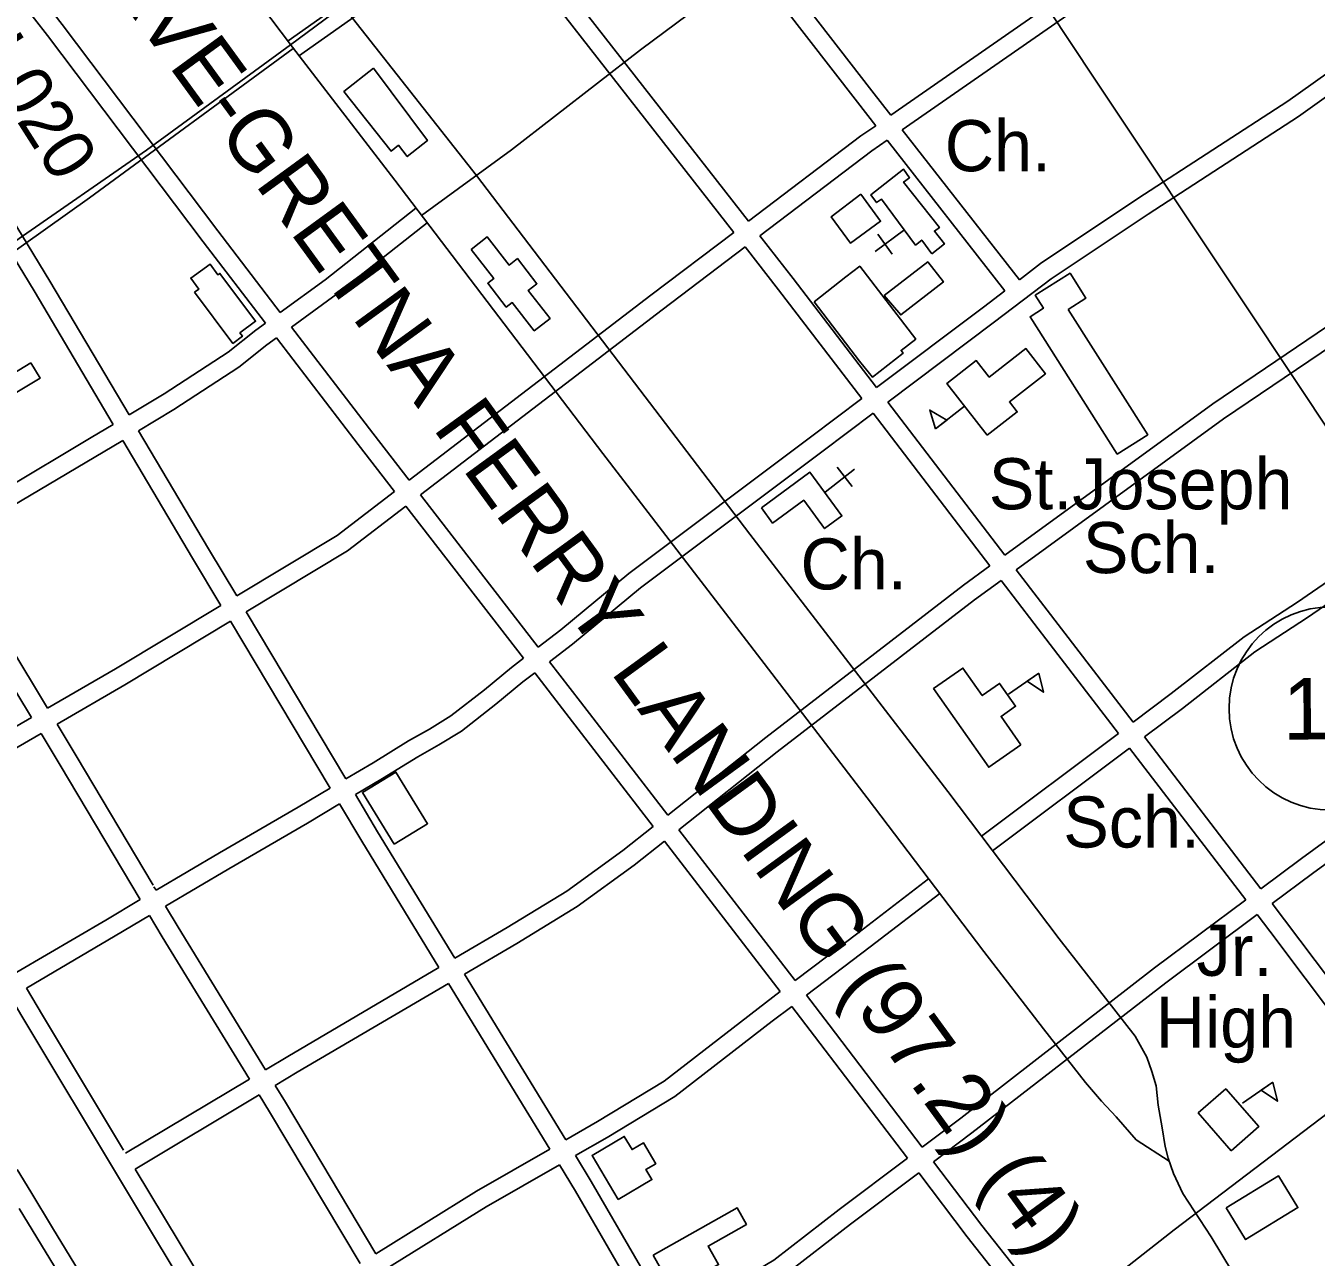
# Model space of a CAD drawing. Extents: x 3651524 to 3689615, y 505651 to 531377.
# Drawn here: x 3682279 to 3684375, y 515048 to 517048 of the extents above; entities that cross this region are included whole.
import ezdxf

# ---------------------------------------------------------------- set-up
doc = ezdxf.new("R2010")
doc.units = 0
for name, color, linetype in [('V-BLDG-IDEN', 7, 'Continuous'), ('V-BLDG-OTLN', 7, 'Continuous'), ('V-CHAN-NAID', 7, 'Continuous'), ('V-RAIL-TRAK', 7, 'Continuous'), ('V-RIVR-RANG-IDEN', 7, 'Continuous'), ('V-ROAD-CNTR', 7, 'Continuous'), ('V-ROAD-IDEN', 7, 'Continuous'), ('V-SITE-OTLN', 7, 'Continuous'), ('V-SITE-OTLN-IDEN', 7, 'Continuous')]:
    doc.layers.add(name, color=color, linetype=linetype)

msp = doc.modelspace()

# ---------------------------------------------------------------- linework, layer by layer
at = {"layer": 'V-BLDG-OTLN'}
for p, q in [((3683804.214, 516429.822), (3683756.863, 516392.973)), ((3683875.407, 515962.059), (3683924.551, 515996.481)), ((3684255.549, 515297.837), (3684304.693, 515332.259))]:
    msp.add_line(p, q, dxfattribs=at)
for points in [[(3682843.781, 516978.933), (3682931.455, 516861.4), (3682898.743, 516835.46), (3682884.274, 516853.693), (3682872.508, 516844.357), (3682795.882, 516940.926)], [(3683635.568, 516774.239), (3683667.634, 516730.316), (3683618.805, 516694.67), (3683587.485, 516737.576)], [(3683002.386, 516684.572), (3683028.547, 516704.763), (3683064.039, 516659.054), (3683077.724, 516669.681), (3683109.418, 516628.862), (3683095.351, 516617.938), (3683130.713, 516572.401), (3683104.913, 516552.365), (3683069.237, 516598.302), (3683059.539, 516590.769), (3683029.356, 516629.634), (3683039.147, 516637.238)], [(3682553.124, 516615.192), (3682559.958, 516619.992), (3682547.097, 516637.967), (3682578.653, 516660.547), (3682591.149, 516643.268), (3682594.242, 516645.578), (3682652.258, 516567.887), (3682626.779, 516548.83), (3682630.84, 516543.399), (3682615.373, 516531.832)], [(3683559.536, 516599.264), (3683611.215, 516639.837), (3683633.928, 516657.128), (3683724.74, 516538.942), (3683700.94, 516520.562), (3683704.479, 516516.074), (3683654.567, 516476.863), (3683633.465, 516502.975)], [(3683673.681, 516609.529), (3683744.403, 516664.262), (3683769.649, 516631.641), (3683700.451, 516578.088)], [(3683972.52, 516587.208), (3684101.717, 516383.612), (3684052.139, 516352.151), (3683910.605, 516575.188), (3683932.252, 516588.925), (3683918.839, 516610.061), (3683975.45, 516645.986), (3684001.2, 516605.408)], [(3683840.878, 516382.709), (3683775.333, 516466.934), (3683823.067, 516504.081), (3683844.079, 516477.081), (3683903.724, 516523.498), (3683935.553, 516482.598), (3683876.864, 516436.925), (3683889.568, 516420.601)], [(3682287.034, 516500.186), (3682302.418, 516475.661), (3682242.666, 516439.602), (3682249.994, 516427.759), (3682233.798, 516417.852), (3682243.663, 516401.743), (3682233.722, 516395.584), (3682201.599, 516448.57)], [(3683756.863, 516392.973), (3683747.554, 516423.742), (3683775.095, 516407.161)], [(3683474.17, 516264.983), (3683552.971, 516322.595), (3683604.816, 516251.682), (3683576.586, 516231.044), (3683542.846, 516277.192), (3683492.275, 516240.219)], [(3683895.593, 515879.978), (3683843.467, 515843.468), (3683753.863, 515971.397), (3683801.375, 516004.675), (3683832.78, 515959.837), (3683860.973, 515979.584), (3683886.874, 515942.605), (3683863.295, 515926.09)], [(3683924.551, 515996.481), (3683932.301, 515965.282), (3683905.629, 515983.227)], [(3682877.392, 515718.549), (3682825.954, 515802.561), (3682880.275, 515835.82), (3682931.713, 515751.807)], [(3684304.693, 515332.259), (3684312.443, 515301.06), (3684285.771, 515319.005)], [(3684237.277, 515220.82), (3684183.669, 515282.058), (3684228.417, 515321.23), (3684282.025, 515259.991)], [(3683241.141, 515141.358), (3683198.892, 515213.021), (3683251.35, 515243.948), (3683263.894, 515222.672), (3683282.387, 515233.575), (3683302.356, 515199.704), (3683286.368, 515190.278), (3683296.105, 515173.761)], [(3684229.096, 515128.244), (3684314.096, 515180.179), (3684345.742, 515128.385), (3684260.741, 515076.45)], [(3683298.288, 515050.926), (3683434.701, 515127.738), (3683449.771, 515100.975), (3683387.499, 515065.91), (3683404.442, 515035.821), (3683330.301, 514994.073)]]:
    msp.add_lwpolyline(points, close=True, dxfattribs=at)
at = {"layer": 'V-RAIL-TRAK'}
for points in [[(3683970.733, 517913.349), (3683929.452, 517882.49), (3683566.845, 517633.779), (3683267.2, 517425.786), (3683031.166, 517255.378), (3682790.36, 517076.647), (3682708.766, 517016.88), (3682474.827, 516845.87)], [(3681662.58, 516275.056), (3681672.72, 516281.83), (3681842.687, 516403.811), (3681963.683, 516491.603), (3682118.203, 516595.91), (3682261.29, 516697.484), (3682474.827, 516845.87)]]:
    msp.add_lwpolyline(points, dxfattribs=at)
at = {"layer": 'V-ROAD-CNTR'}
for points in [[(3682712.055, 517012.923), (3682410.37, 517412.829), (3682118.401, 517787.269), (3682106.729, 517803.573), (3682104.198, 517826.087), (3682113.56, 517842.691), (3682174.062, 517894.318), (3682399.331, 518065.145), (3682591.505, 518209.658), (3682681.907, 518278.929), (3682777.523, 518341.037), (3682917.851, 518436.419), (3682969.727, 518473.918), (3683256.298, 518673.112), (3683557.438, 518885.457), (3683915.154, 519136.056), (3684420.597, 519491.458)], [(3687355.439, 519400.611), (3687125.511, 519387.615), (3686680.126, 519359.772), (3686656.87, 519356.991), (3686632.632, 519351.238), (3686617.301, 519346.251), (3686576.752, 519331.548), (3686519.428, 519295.52), (3686432.469, 519234.672), (3686057.959, 518970.667), (3685419.872, 518515.199), (3684601.682, 517938.018), (3684221.243, 517669.792), (3683829.919, 517399.558), (3683575.934, 517232.619), (3683533.689, 517203.311), (3683510.712, 517188.158), (3683433.409, 517125.353), (3683277.792, 517008.897), (3683068.094, 516846.027), (3682921.856, 516739.494)], [(3685286.544, 515047.907), (3685130.486, 515291.609), (3684846.83, 515706.161), (3684555.43, 516150.144), (3684261.309, 516593.129), (3684015.883, 516961.004), (3683789.576, 517302.694), (3683530.976, 517693.552), (3682996.666, 518492.323)], [(3683011.107, 516804.825), (3682745.386, 517142.437), (3682263.473, 517766.35), (3682171.612, 517892.228)], [(3683297.129, 517404.646), (3683373.624, 517303.563), (3683653.61, 516942.055), (3683684.39, 516902.677)], [(3683272.611, 517387.33), (3683349.802, 517285.327), (3683629.932, 516923.633), (3683659.72, 516885.525)], [(3683684.388, 516902.676), (3684299.793, 517330.569)], [(3683702.893, 516879.003), (3684317.197, 517306.132)], [(3682704.961, 517023.155), (3683017.872, 517244.147)], [(3683060.387, 517237.447), (3683139.452, 517131.968), (3683452.903, 516730.349)], [(3682722.267, 516998.651), (3683035.873, 517220.134)], [(3683035.873, 517220.135), (3683115.622, 517113.74), (3683428.987, 516712.232)], [(3682297.379, 517102.85), (3682338.334, 517050.023), (3682591.133, 516714.795), (3682692.483, 516582.321)], [(3682272.256, 517086.292), (3682314.502, 517031.801), (3682567.243, 516696.649), (3682668.235, 516564.641)], [(3683893.336, 516635.359), (3683927.509, 516661.444), (3684085.608, 516767.084), (3684329.529, 516925.464), (3684501.246, 517047.71)], [(3682713.614, 517010.903), (3682382.288, 516768.334), (3682028.288, 516516.508)], [(3682712.055, 517012.923), (3682878.651, 516797.047), (3683216.33, 516353.182), (3683473.056, 516018.992), (3683645.615, 515793.974), (3683835.558, 515544.501), (3683932.389, 515418.531), (3684000.663, 515331.343), (3684026.477, 515300.968), (3684050.544, 515276.034), (3684082.81, 515238.498), (3684136.69, 515204.053)], [(3683679.467, 516436.417), (3683852.912, 516566.761), (3683944.961, 516637.024), (3684102.112, 516742.03), (3684346.405, 516900.652), (3684518.649, 517023.275)], [(3682104.451, 516983.242), (3682318.042, 516632.832), (3682446.831, 516415.743)], [(3682079.584, 516966.398), (3682292.332, 516617.37), (3682421.097, 516400.323)], [(3683452.903, 516730.349), (3683635.623, 516868.769), (3683659.719, 516885.523)], [(3683702.893, 516879.005), (3683893.338, 516635.361)], [(3683471.362, 516706.697), (3683653.251, 516844.487), (3683678.224, 516861.851)], [(3683678.223, 516861.852), (3683869.489, 516617.157)], [(3684558.882, 514511.074), (3684501.182, 514590.421), (3684204.468, 515080.915), (3684158.756, 515151.331), (3684143.578, 515183.96), (3684135.102, 515208.686), (3684129.858, 515227.481), (3684125.327, 515258.155), (3684118.801, 515294.765), (3684115.505, 515325.939), (3684108.516, 515349.679), (3684100.292, 515372.921), (3684081.151, 515406.777), (3683958.008, 515564.606), (3683776.751, 515803.954), (3683455.223, 516222.124), (3683011.107, 516804.825)], [(3684699.584, 516769.228), (3684564.968, 516675.826), (3684207.34, 516433.795), (3683869.664, 516188.216)], [(3682692.481, 516582.319), (3682765.098, 516635.265), (3682912.582, 516751.283)], [(3684716.989, 516744.79), (3684581.926, 516651.078), (3684224.574, 516409.235), (3683887.917, 516164.396)], [(3682710.715, 516558.486), (3682783.216, 516611.347), (3682931.13, 516727.706)], [(3682901.779, 516309.593), (3683294.479, 516610.334), (3683428.987, 516712.232)], [(3683471.363, 516706.697), (3683525.714, 516637.059), (3683661.218, 516460.231)], [(3682920.135, 516285.864), (3683312.657, 516586.468), (3683447.447, 516688.579)], [(3683447.447, 516688.58), (3683501.982, 516618.705), (3683637.234, 516442.207)], [(3683661.218, 516460.231), (3683834.798, 516590.677), (3683869.489, 516617.156)], [(3682446.831, 516415.743), (3682503.592, 516449.756), (3682607.555, 516517.801), (3682652.703, 516553.317), (3682668.235, 516564.641)], [(3682710.716, 516558.488), (3682842.593, 516386.109), (3682901.78, 516309.594)], [(3682462.139, 516389.941), (3682519.524, 516424.328), (3682625.077, 516493.415), (3682670.821, 516529.399), (3682686.469, 516540.808)], [(3682686.468, 516540.809), (3682818.815, 516367.817), (3682877.961, 516291.354)], [(3684077.922, 515916.543), (3684139.969, 515963.061), (3684258.175, 516055.228), (3684344.781, 516111.62), (3684625.027, 516304.255), (3684896.698, 516491.033)], [(3684096.179, 515892.736), (3684158.191, 515939.229), (3684275.615, 516030.784), (3684361.465, 516086.684), (3684642.021, 516279.533), (3684914.028, 516466.542)], [(3683111.307, 516038.724), (3683148.357, 516066.828), (3683258.782, 516158.451), (3683554.003, 516379.659), (3683637.234, 516442.207)], [(3683129.663, 516014.994), (3683167.009, 516043.322), (3683277.366, 516134.889), (3683572.009, 516355.663), (3683655.482, 516418.393)], [(3683655.482, 516418.393), (3683845.394, 516170.566)], [(3683679.467, 516436.417), (3683869.664, 516188.216)], [(3682136.855, 516232.785), (3682240.804, 516292.67), (3682385.25, 516378.841), (3682421.097, 516400.323)], [(3682462.139, 516389.941), (3682575.795, 516198.362), (3682621.605, 516121.76)], [(3682152.346, 516207.087), (3682255.978, 516266.79), (3682436.447, 516374.45)], [(3682436.447, 516374.45), (3682550.021, 516183.01), (3682595.903, 516106.286)], [(3682621.604, 516121.759), (3682784.809, 516220.016), (3682877.962, 516291.353)], [(3682920.135, 516285.865), (3683111.307, 516038.724)], [(3682637.003, 516096.012), (3682801.719, 516195.178), (3682896.317, 516267.623)], [(3682896.317, 516267.625), (3683087.404, 516020.593)], [(3685096.1, 516207.717), (3685034.718, 516164.73), (3684638, 515898.729), (3684517.943, 515816.353), (3684351.46, 515695.245), (3684285.371, 515646.021)], [(3682288.286, 515924.216), (3682162.153, 516132.712), (3682126.347, 516192.109)], [(3682314.252, 515939.254), (3682187.833, 516148.22), (3682152.346, 516207.087)], [(3683845.395, 516170.566), (3683802.344, 516139.256), (3683481, 515892.024), (3683321.798, 515765.878)], [(3685113.344, 516183.168), (3685051.678, 516139.982), (3684654.84, 515873.901), (3684535.257, 515791.849), (3684369.244, 515671.085), (3684303.628, 515622.212)], [(3683863.648, 516146.746), (3683820.316, 516115.232), (3683499.464, 515868.378), (3683340.109, 515742.11)], [(3683863.647, 516146.746), (3683943.149, 516042.998), (3684053.919, 515898.548)], [(3683887.917, 516164.397), (3683966.959, 516061.25), (3684077.924, 515916.545)], [(3682314.252, 515939.254), (3682424.867, 516003.316), (3682595.903, 516106.286)], [(3682637.002, 516096.013), (3682799.137, 515824.893)], [(3682329.784, 515913.582), (3682440.123, 515977.482), (3682611.301, 516080.539)], [(3682611.301, 516080.539), (3682773.303, 515809.64)], [(3682799.137, 515824.893), (3682843.129, 515850.867), (3682900.808, 515886.217), (3682934.903, 515905.601), (3682969.551, 515926.894), (3683024.041, 515969.441), (3683067.835, 516005.749), (3683087.404, 516020.593)], [(3683129.663, 516014.994), (3683179.989, 515949.934), (3683321.797, 515765.877)], [(3682814.534, 515799.145), (3682858.595, 515825.159), (3682916.064, 515860.381), (3682950.175, 515879.773), (3682986.689, 515902.214), (3683042.851, 515946.065), (3683086.483, 515982.239), (3683105.762, 515996.862)], [(3683105.762, 515996.862), (3683156.243, 515931.602), (3683298.282, 515747.244)], [(3681996.231, 515755.077), (3682288.286, 515924.216)], [(3682102.58, 515782), (3682303.817, 515898.544)], [(3682464.751, 515628.499), (3682335.086, 515846.859), (3682303.817, 515898.544)], [(3682485.647, 515652.066), (3682360.818, 515862.283), (3682329.784, 515913.582)], [(3683831.493, 515731.789), (3684053.918, 515898.547)], [(3684096.18, 515892.738), (3684285.37, 515646.021)], [(3683849.489, 515707.785), (3684072.175, 515874.739)], [(3684072.175, 515874.741), (3684261.309, 515628.099)], [(3682490.577, 515643.763), (3682593.445, 515704.565), (3682721.207, 515778.88), (3682773.303, 515809.64)], [(3682814.534, 515799.145), (3682850.605, 515738.829), (3682976.12, 515533.289)], [(3682076.618, 515766.965), (3682280.459, 515425.522), (3682573.697, 514937.995), (3682744.381, 514651.436), (3682949.615, 514300.019)], [(3682505.895, 515617.969), (3682608.619, 515678.685), (3682736.374, 515752.998), (3682788.701, 515783.892)], [(3682788.701, 515783.892), (3682824.929, 515723.314), (3682950.242, 515518.103)], [(3683298.284, 515747.245), (3683249.008, 515708.201), (3683158.101, 515642.43), (3683061.109, 515583.166), (3682976.12, 515533.289)], [(3683340.108, 515742.111), (3683528.918, 515497.052)], [(3683316.594, 515723.479), (3683267.124, 515684.281), (3683174.739, 515617.44), (3683076.523, 515557.428), (3682991.758, 515507.682)], [(3683316.593, 515723.479), (3683504.727, 515479.296)], [(3683528.918, 515497.052), (3683632.64, 515575.492), (3683745.653, 515662.456)], [(3682490.577, 515643.763), (3682487.152, 515649.531)], [(3682264.592, 515510.624), (3682408.824, 515595.443), (3682464.751, 515628.499)], [(3683547.228, 515473.286), (3683650.836, 515551.64), (3683763.949, 515638.68)], [(3684261.309, 515628.099), (3684112.912, 515517.568), (3683797.963, 515273.736), (3683735.346, 515226.627)], [(3684894.585, 515636.369), (3684672.159, 515490.668), (3684623.23, 515462.333), (3684591.117, 515438.495), (3684549.124, 515407.455), (3684433.792, 515312.136), (3684144.551, 515092.149), (3683975.857, 514959.822)], [(3684303.627, 515622.213), (3684324.034, 515595.601), (3684498.037, 515364.346)], [(3682279.97, 515484.865), (3682424.06, 515569.599), (3682480.068, 515602.704)], [(3682642.555, 515336.885), (3682500.628, 515568.081), (3682480.068, 515602.704)], [(3682668.313, 515352.269), (3682526.31, 515583.587), (3682505.895, 515617.969)], [(3684279.567, 515604.291), (3684131.056, 515493.676), (3683816.165, 515249.888), (3683753.509, 515202.75)], [(3684279.565, 515604.291), (3684300.144, 515577.455), (3684474.065, 515346.308)], [(3682950.243, 515518.102), (3682704.593, 515373.937), (3682668.312, 515352.269)], [(3682991.757, 515507.682), (3683156.157, 515238.462)], [(3682279.97, 515484.866), (3682306.193, 515440.942), (3682437.958, 515221.874)], [(3682965.881, 515492.495), (3682719.877, 515348.121), (3682684.009, 515326.7)], [(3682965.879, 515492.496), (3683130.149, 515223.49)], [(3683156.158, 515238.461), (3683208.001, 515268.305), (3683316.345, 515333.633), (3683504.727, 515479.296)], [(3683171.798, 515212.85), (3683223.231, 515242.457), (3683333.323, 515308.839), (3683491.283, 515430.977), (3683523.3, 515455.19)], [(3683523.3, 515455.19), (3683560.409, 515407.025), (3683711.373, 515208.59)], [(3683547.228, 515473.286), (3683584.229, 515425.263), (3683735.344, 515226.627)], [(3682642.554, 515336.886), (3682441.135, 515216.595)], [(3682847.506, 515053.552), (3682700.741, 515299.443), (3682684.009, 515326.7)], [(3682658.251, 515311.317), (3682456.598, 515190.887)], [(3682822.002, 515037.745), (3682675.077, 515283.907), (3682658.251, 515311.316)], [(3682847.506, 515053.552), (3683011.462, 515155.166), (3683130.149, 515223.49)], [(3683171.798, 515212.851), (3683197.558, 515170.665), (3683328.437, 514944.743)], [(3683711.374, 515208.591), (3683600.606, 515125.255), (3683494.065, 515042.836), (3683328.437, 514944.743)], [(3683753.509, 515202.751), (3683832.223, 515099.283), (3683954.867, 514943.679)], [(3682379.8, 515001.056), (3682322.515, 515095.599), (3682287.188, 515153.737), (3682265.113, 515190.072)], [(3682456.596, 515190.887), (3682599.439, 514953.403), (3682618.661, 514921.131)], [(3682862.883, 515027.788), (3683026.852, 515129.41), (3683145.79, 515197.878)], [(3683145.79, 515197.878), (3683171.774, 515155.327), (3683302.966, 514928.864)], [(3683729.537, 515184.714), (3683618.802, 515101.403), (3683510.951, 515017.97), (3683343.475, 514918.783)], [(3683729.537, 515184.714), (3683808.503, 515080.915), (3683931.305, 514925.109)], [(3682606.464, 514562.526), (3682599.849, 514573.267), (3682586.971, 514594.621), (3682574.297, 514616.092), (3682561.941, 514637.477), (3682536.472, 514679.368), (3682511.068, 514721.53), (3682485.835, 514763.793), (3682460.768, 514806.159), (3682435.873, 514848.622), (3682411.226, 514891.046), (3682354.134, 514985.524), (3682296.867, 515080.037), (3682268.429, 515126.838)]]:
    msp.add_lwpolyline(points, dxfattribs=at)
at = {"layer": 'V-ROAD-IDEN'}
msp.add_circle((3684398.767, 515939.007), 165, dxfattribs=at)
msp.add_circle((3684398.767, 515939.007), 165, dxfattribs=at)
at = {"layer": 'V-SITE-OTLN'}
for p, q in [((3683707.028, 516716.931), (3683658.77, 516681.278)), ((3683662.971, 516709.249), (3683686.74, 516677.077)), ((3683577.861, 516290.5), (3683625.155, 516327.424)), ((3683621.698, 516299.351), (3683597.082, 516330.88))]:
    msp.add_line(p, q, dxfattribs=at)
msp.add_lwpolyline([(3683751.016, 516677.283), (3683734.486, 516699.784), (3683724.633, 516691.654), (3683669.182, 516766.086), (3683661.193, 516760.487), (3683651.862, 516773.27), (3683704.856, 516814.992), (3683714.852, 516801.011), (3683705.132, 516793.812), (3683763.249, 516719.914), (3683754.993, 516714.315), (3683771.387, 516693.411)], close=True, dxfattribs=at)

# ---------------------------------------------------------------- texts
at = {"layer": 'V-BLDG-IDEN'}
for s, p in [('St.Joseph', (3683843.418, 516262.447)), ('Sch.', (3683996.269, 516158.784)), ('Sch.', (3683964.435, 515713.175)), ('Jr. ', (3684181.076, 515504.771)), ('High', (3684114.572, 515387.865))]:
    msp.add_text(s, height=82.9998, dxfattribs=at).set_placement(p)
at = {"layer": 'V-CHAN-NAID'}
msp.add_text('JACKSON AVE-GRETNA FERRY LANDING (97.2) (4)', height=100, rotation=306.081699, dxfattribs=at).set_placement((3682011.071, 517667.723))
at = {"layer": 'V-RIVR-RANG-IDEN'}
msp.add_text('U-020', height=83, rotation=302.491326, dxfattribs=at).set_placement((3682166.991, 517044.856))
at = {"layer": 'V-ROAD-IDEN'}
msp.add_text('18', height=100, rotation=0.616684, dxfattribs=at).set_placement((3684321.75, 515888.176))
at = {"layer": 'V-SITE-OTLN-IDEN'}
for p in [(3683771.889, 516811.484), (3683537.562, 516132.353)]:
    msp.add_text('Ch.', height=82.9998, dxfattribs=at).set_placement(p)

doc.saveas('drawing.dxf')
